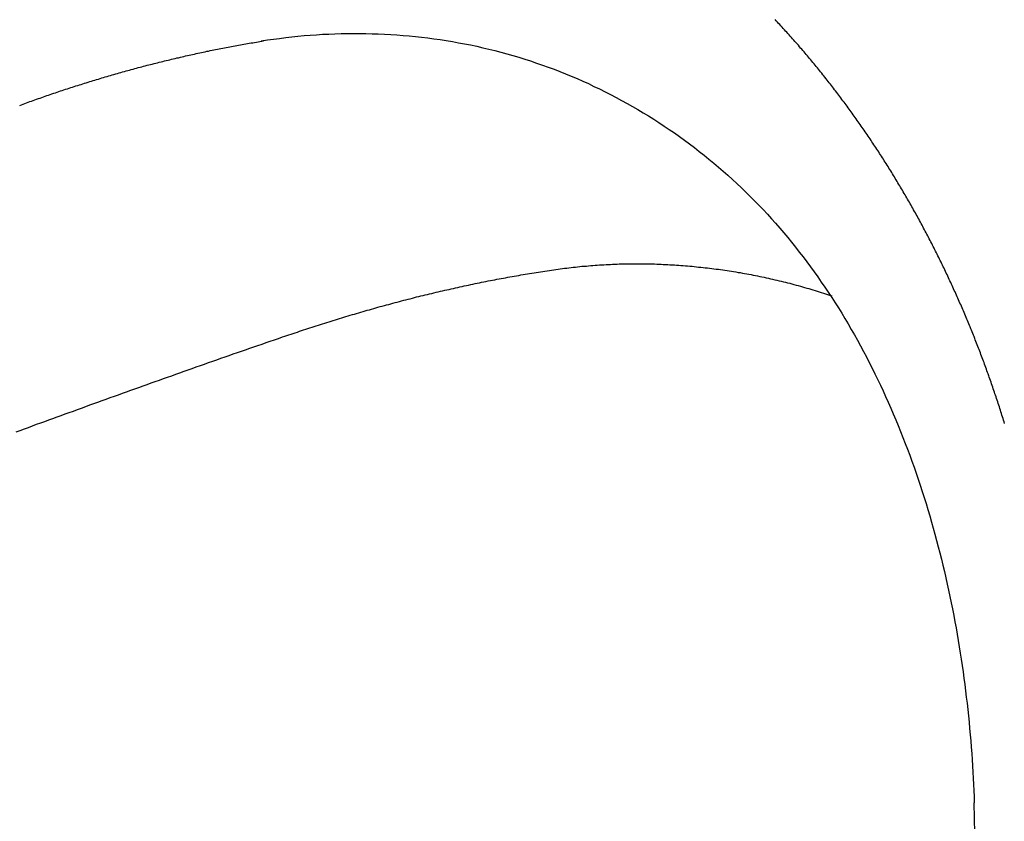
# Model space of a CAD drawing. Header units: millimetres. Extents: x -604189 to 881711, y -381903 to -7297.
# Tile 284 of 656: x -587944 to -587876, y -163963 to -163907. Entities that reach past the tile are written whole.
import ezdxf

# ---------------------------------------------------------------- set-up
doc = ezdxf.new("R2010")
doc.units = ezdxf.units.MM
doc.header["$LTSCALE"] = 100
doc.linetypes.add('0.5_0.5', pattern=[1, 0.5, -0.5])
doc.linetypes.add('ACAD_ISO04W100', pattern=[30.5, 24, -3, 0.5, -3])
doc.layers.get('Defpoints').update_dxf_attribs({"color": 30})
doc.layers.add('OPIS', color=7, linetype='Continuous')
doc.layers.add('strop osie', color=80, linetype='ACAD_ISO04W100', lineweight=5)
doc.styles.get("Standard").update_dxf_attribs({"font": 'romans.shx', "width": 0.5})
doc.dimstyles.new('1 50', dxfattribs={"dimtxt": 150, "dimasz": 80, "dimexe": 1, "dimexo": 1, "dimgap": 20, "dimtad": 1, "dimdec": 0, "dimlfac": 0.1, "dimtxsty": 'Standard', "dimblk": 'ARCHTICK', "dimcen": 200, "dimclrd": 2, "dimadec": 1, "dimazin": 0, "dimtfac": 1, "dimtdec": 0, "dimtmove": 0, "dimatfit": 3, "dimldrblk": 'ARCHTICK', "dimfxl": 120, "dimfxlon": 1, "dimtfill": 1, "dimarcsym": 0})

# ---------------------------------------------------------------- blocks, each defined once
blk = doc.blocks.new('_ArchTick')
at = {"layer": 'strop osie', "color": 0, "const_width": 0.15}
blk.add_lwpolyline([(-0.5, -0.5), (0.5, 0.5)], dxfattribs=at)
blk = doc.blocks.new('*D3294')
at = {"layer": 'Defpoints', "color": 0, "linetype": 'ByBlock', "lineweight": 5, "transparency": 16777216}
for p in [(-595783.126, -159420.303), (-593748.924, -159420.303), (-552118.935, -179940.303)]:
    blk.add_point(p, dxfattribs=at)
at = {"layer": 'OPIS', "color": 0, "linetype": 'Continuous', "lineweight": -2, "transparency": 16777216}
for p, q in [((-595723.126, -159420.303), (-595784.126, -159420.303)), ((-595723.126, -179940.303), (-595784.126, -179940.303))]:
    blk.add_line(p, q, dxfattribs=at)
at = {"layer": 'OPIS', "color": 2, "lineweight": -2, "transparency": 16777216}
blk.add_line((-595783.126, -179940.303), (-595783.126, -159420.303), dxfattribs=at)
at = {"layer": 'OPIS', "color": 2, "linetype": 'ByBlock', "lineweight": -2, "transparency": 16777216, "xscale": 80, "yscale": 80, "zscale": 80}
for p, rotation in [((-595783.126, -159420.303), 90), ((-595783.126, -179940.303), 270)]:
    blk.add_blockref('_ArchTick', p, dxfattribs=dict(at, rotation=rotation))
at = {"layer": 'OPIS', "color": 0, "linetype": 'ByBlock', "lineweight": 13, "transparency": 16777216, "insert": (-595878.126, -169680.303), "char_height": 150, "attachment_point": 5, "rotation": 90, "bg_fill": 3, "box_fill_scale": 1.1, "bg_fill_color": 256, "bg_fill_true_color": 13158600, "bg_fill_transparency": 0}
blk.add_mtext('2052', dxfattribs=at)

msp = doc.modelspace()

# ---------------------------------------------------------------- hatches: boundary and pattern name
at = {"layer": 'OPIS', "linetype": 'ByBlock', "lineweight": 15}
h = msp.add_hatch(dxfattribs=at)
h.set_pattern_fill('ANSI37', color=0, scale=80, angle=45)
h.set_pattern_definition([(90, (-306927.96, 32475.8), (-254, 0), []), (180, (-306927.96, 32475.8), (-3e-14, -254), [])])
edge = h.paths.add_edge_path()
edge.add_arc((-587934.086, -167378.931), 50, 0, 90)
edge.add_line((-587934.086, -167328.931), (-588139.086, -167328.93))
edge.add_arc((-588139.086, -167378.93), 50, 89.99957, 180)
edge.add_line((-588189.086, -167378.93), (-588189.086, -167822.93))
edge.add_arc((-588139.086, -167822.93), 50, 180, 270)
edge.add_line((-588139.086, -167872.93), (-587934.085, -167872.931))
edge.add_arc((-587934.086, -167822.931), 50, 270.00137, 360)
edge.add_line((-587884.086, -167822.931), (-587884.086, -167378.931))
edge = h.paths.add_edge_path()
edge.add_arc((-587934.086, -167378.931), 50, 0, 90)
edge.add_line((-587934.086, -167328.931), (-588139.086, -167328.93))
edge.add_arc((-588139.086, -167378.93), 50, 89.99957, 180)
edge.add_line((-588189.086, -167378.93), (-588189.086, -167822.93))
edge.add_arc((-588139.086, -167822.93), 50, 180, 270)
edge.add_line((-588139.086, -167872.93), (-587934.085, -167872.931))
edge.add_arc((-587934.086, -167822.931), 50, 270.00137, 360)
edge.add_line((-587884.086, -167822.931), (-587884.086, -167378.931))
edge = h.paths.add_edge_path()
edge.add_line((-588244.087, -167300.93), (-587769.086, -167300.93))
edge.add_line((-587769.086, -167300.93), (-587769.086, -167900.93))
edge.add_line((-587769.086, -167900.93), (-588243.789, -167900.93))
edge.add_arc((-588244.086, -167892.935), 8, 180, 272.12845, ccw=False)
edge.add_line((-588252.086, -167892.935), (-588252.086, -167308.93))
edge.add_arc((-588244.086, -167308.93), 8, 90.0036, 180, ccw=False)
h.paths.add_polyline_path([(-589864.932, -164217.829), (-589865.004, -164223.092), (-589865.079, -164228.355), (-589865.156, -164233.617), (-589865.235, -164238.88), (-589865.318, -164244.143), (-589865.402, -164249.406), (-589865.489, -164254.669), (-589865.579, -164259.931), (-589865.671, -164265.194), (-589865.766, -164270.457), (-589865.863, -164275.719), (-589865.962, -164280.982), (-589866.064, -164286.244), (-589866.169, -164291.506), (-589866.276, -164296.769), (-589866.386, -164302.031), (-589866.498, -164307.293), (-589866.613, -164312.556), (-589866.73, -164317.818), (-589866.85, -164323.08), (-589866.972, -164328.342), (-589867.097, -164333.604), (-589867.225, -164338.866), (-589867.355, -164344.127), (-589867.488, -164349.389), (-589867.623, -164354.651), (-589867.76, -164359.913), (-589867.901, -164365.174), (-589868.043, -164370.436), (-589868.189, -164375.697), (-589868.337, -164380.958), (-589868.487, -164386.22), (-589868.64, -164391.481), (-589868.795, -164396.742), (-589868.953, -164402.003), (-590219.489, -164402.003), (-590219.664, -164396.198), (-590219.835, -164390.392), (-590220.003, -164384.587), (-590220.168, -164378.781), (-590220.329, -164372.976), (-590220.488, -164367.17), (-590220.643, -164361.364), (-590220.796, -164355.558), (-590220.945, -164349.752), (-590221.092, -164343.946), (-590221.235, -164338.14), (-590221.375, -164332.334), (-590221.512, -164326.527), (-590221.646, -164320.721), (-590221.777, -164314.914), (-590221.904, -164309.108), (-590222.029, -164303.301), (-590222.151, -164297.495), (-590222.269, -164291.688), (-590222.385, -164285.881), (-590222.497, -164280.074), (-590222.606, -164274.267), (-590222.713, -164268.461), (-590222.816, -164262.653), (-590222.916, -164256.846), (-590223.014, -164251.039), (-590223.108, -164245.232), (-590223.199, -164239.425), (-590223.287, -164233.618), (-590223.372, -164227.81), (-590223.454, -164222.003), (-590223.533, -164216.196), (-590223.609, -164210.388), (-590223.682, -164204.581), (-590223.751, -164198.773), (-590223.818, -164192.966), (-590223.881, -164187.158), (-590223.941, -164181.35), (-590223.997, -164175.543), (-590224.051, -164169.735), (-590224.101, -164163.927), (-590224.147, -164158.12), (-590224.191, -164152.312), (-590224.231, -164146.504), (-590224.267, -164140.696), (-590224.301, -164134.888), (-590224.332, -164129.081), (-590224.361, -164123.273), (-590224.388, -164117.465), (-590224.413, -164111.657), (-590224.437, -164105.849), (-590224.459, -164100.041), (-590224.475, -164094.233), (-590224.48, -164088.425), (-590224.472, -164082.617), (-590224.448, -164076.809), (-590224.406, -164071.002), (-590224.347, -164065.194), (-590224.269, -164059.387), (-590224.171, -164053.58), (-590224.054, -164047.773), (-590223.917, -164041.967), (-590223.759, -164036.161), (-590223.581, -164030.356), (-590223.381, -164024.551), (-590223.159, -164018.747), (-590222.914, -164012.944), (-590222.642, -164007.143), (-590222.341, -164001.342), (-590222.009, -163995.544), (-590221.642, -163989.748), (-590221.238, -163983.954), (-590220.795, -163978.163), (-590220.304, -163972.376), (-590219.753, -163966.594), (-590219.129, -163960.82), (-590218.419, -163955.056), (-590217.605, -163949.306), (-590216.67, -163943.574), (-590215.596, -163937.865), (-590214.362, -163932.188), (-590212.941, -163926.557), (-590211.302, -163920.987), (-590209.416, -163915.495), (-590207.246, -163910.11), (-590204.744, -163904.869), (-590201.869, -163899.824), (-590198.582, -163895.036), (-590194.851, -163890.591), (-590190.671, -163886.563), (-590186.105, -163882.977), (-590181.224, -163879.833), (-590176.097, -163877.106), (-590170.784, -163874.761), (-590165.336, -163872.759), (-590159.785, -163871.064), (-590154.154, -163869.636), (-590148.468, -163868.44), (-590142.747, -163867.44), (-590137, -163866.603), (-590131.235, -163865.9), (-590125.458, -163865.297), (-590119.674, -163864.778), (-590113.884, -163864.334), (-590108.088, -163863.958), (-590102.289, -163863.646), (-590096.486, -163863.39), (-590090.681, -163863.186), (-590084.874, -163863.026), (-590079.068, -163862.906), (-590073.26, -163862.819), (-590067.453, -163862.761), (-590061.645, -163862.725), (-590055.837, -163862.707), (-590050.029, -163862.7), (-590044.221, -163862.698), (-590038.958, -163862.699), (-590033.694, -163862.704), (-590028.431, -163862.718), (-590023.167, -163862.744), (-590017.904, -163862.788), (-590012.641, -163862.852), (-590007.379, -163862.942), (-590002.117, -163863.062), (-589996.856, -163863.215), (-589991.596, -163863.407), (-589986.337, -163863.64), (-589981.081, -163863.919), (-589975.828, -163864.249), (-589970.579, -163864.634), (-589965.334, -163865.078), (-589960.096, -163865.587), (-589954.864, -163866.17), (-589949.645, -163866.847), (-589944.442, -163867.642), (-589939.263, -163868.578), (-589934.115, -163869.676), (-589929.013, -163870.965), (-589923.971, -163872.474), (-589919.009, -163874.23), (-589914.153, -163876.259), (-589909.436, -163878.591), (-589904.896, -163881.253), (-589900.585, -163884.268), (-589896.554, -163887.652), (-589892.857, -163891.394), (-589889.534, -163895.471), (-589886.574, -163899.824), (-589883.952, -163904.387), (-589881.64, -163909.114), (-589879.606, -163913.968), (-589877.817, -163918.918), (-589876.241, -163923.939), (-589874.854, -163929.016), (-589873.636, -163934.137), (-589872.564, -163939.29), (-589871.619, -163944.467), (-589870.784, -163949.663), (-589870.048, -163954.875), (-589869.397, -163960.099), (-589868.818, -163965.33), (-589868.302, -163970.568), (-589867.84, -163975.811), (-589867.421, -163981.058), (-589867.037, -163986.308), (-589866.685, -163991.559), (-589866.363, -163996.813), (-589866.067, -164002.068), (-589865.796, -164007.324), (-589865.549, -164012.582), (-589865.322, -164017.84), (-589865.116, -164023.1), (-589864.928, -164028.36), (-589864.759, -164033.621), (-589864.607, -164038.882), (-589864.472, -164044.144), (-589864.354, -164049.406), (-589864.252, -164054.668), (-589864.166, -164059.931), (-589864.096, -164065.194), (-589864.041, -164070.457), (-589864.001, -164075.72), (-589863.976, -164080.984), (-589863.964, -164086.247), (-589863.964, -164091.51), (-589863.974, -164096.774), (-589863.991, -164102.037), (-589864.012, -164107.301), (-589864.034, -164112.564), (-589864.057, -164117.828), (-589864.081, -164123.091), (-589864.107, -164128.354), (-589864.135, -164133.618), (-589864.165, -164138.881), (-589864.197, -164144.144), (-589864.232, -164149.408), (-589864.269, -164154.671), (-589864.31, -164159.934), (-589864.353, -164165.198), (-589864.399, -164170.461), (-589864.447, -164175.724), (-589864.498, -164180.987), (-589864.552, -164186.25), (-589864.609, -164191.513), (-589864.668, -164196.777), (-589864.73, -164202.04), (-589864.795, -164207.303), (-589864.862, -164212.566)])
h.paths.add_polyline_path([(-590463.924, -164407.051), (-587763.924, -164407.051), (-587763.924, -162910.783), (-590463.924, -162910.783)])
h.paths.add_polyline_path([(-590295.717, -164839.225), (-590289.91, -164839.127), (-590284.103, -164839.033), (-590278.295, -164838.942), (-590272.488, -164838.854), (-590266.681, -164838.769), (-590260.873, -164838.687), (-590255.066, -164838.608), (-590249.259, -164838.532), (-590243.451, -164838.459), (-590237.644, -164838.39), (-590231.836, -164838.323), (-590226.028, -164838.26), (-590220.221, -164838.2), (-590214.413, -164838.144), (-590208.605, -164838.09), (-590202.798, -164838.04), (-590196.99, -164837.994), (-590191.182, -164837.95), (-590185.374, -164837.91), (-590179.567, -164837.874), (-590173.759, -164837.84), (-590167.951, -164837.809), (-590162.143, -164837.78), (-590156.335, -164837.753), (-590150.527, -164837.728), (-590144.719, -164837.704), (-590138.912, -164837.682), (-590133.104, -164837.666), (-590127.296, -164837.661), (-590121.488, -164837.669), (-590115.68, -164837.693), (-590109.872, -164837.735), (-590104.065, -164837.794), (-590098.257, -164837.872), (-590092.45, -164837.97), (-590086.643, -164838.087), (-590080.837, -164838.224), (-590075.031, -164838.382), (-590069.226, -164838.56), (-590063.422, -164838.76), (-590057.618, -164838.982), (-590051.815, -164839.227), (-590046.013, -164839.499), (-590040.213, -164839.8), (-590034.415, -164840.132), (-590028.618, -164840.499), (-590022.825, -164840.903), (-590017.034, -164841.346), (-590011.246, -164841.837), (-590005.465, -164842.388), (-589999.691, -164843.012), (-589993.927, -164843.722), (-589988.176, -164844.536), (-589982.444, -164845.471), (-589976.736, -164846.545), (-589971.059, -164847.779), (-589965.428, -164849.2), (-589959.858, -164850.839), (-589954.366, -164852.725), (-589948.98, -164854.895), (-589943.739, -164857.397), (-589938.694, -164860.272), (-589933.906, -164863.559), (-589929.462, -164867.29), (-589925.433, -164871.47), (-589921.847, -164876.036), (-589918.704, -164880.917), (-589915.976, -164886.044), (-589913.631, -164891.357), (-589911.63, -164896.805), (-589909.934, -164902.356), (-589908.507, -164907.987), (-589907.31, -164913.673), (-589906.31, -164919.394), (-589905.474, -164925.141), (-589904.77, -164930.906), (-589904.168, -164936.683), (-589903.648, -164942.467), (-589903.204, -164948.257), (-589902.829, -164954.053), (-589902.516, -164959.852), (-589902.261, -164965.655), (-589902.056, -164971.46), (-589901.897, -164977.267), (-589901.776, -164983.073), (-589901.69, -164988.881), (-589901.631, -164994.688), (-589901.596, -165000.496), (-589901.577, -165006.304), (-589901.57, -165012.112), (-589901.569, -165017.92), (-589901.57, -165023.183), (-589901.575, -165028.447), (-589901.588, -165033.71), (-589901.615, -165038.974), (-589901.658, -165044.237), (-589901.723, -165049.5), (-589901.813, -165054.762), (-589901.932, -165060.024), (-589902.086, -165065.285), (-589902.277, -165070.545), (-589902.51, -165075.804), (-589902.79, -165081.06), (-589903.119, -165086.313), (-589903.504, -165091.562), (-589903.949, -165096.807), (-589904.458, -165102.045), (-589905.04, -165107.276), (-589905.717, -165112.496), (-589906.513, -165117.699), (-589907.448, -165122.878), (-589908.547, -165128.026), (-589909.836, -165133.128), (-589911.345, -165138.17), (-589913.1, -165143.132), (-589915.129, -165147.988), (-589917.461, -165152.705), (-589920.123, -165157.245), (-589923.139, -165161.556), (-589926.522, -165165.587), (-589930.265, -165169.284), (-589934.342, -165172.607), (-589938.694, -165175.567), (-589943.257, -165178.189), (-589947.985, -165180.501), (-589952.838, -165182.535), (-589957.788, -165184.324), (-589962.81, -165185.9), (-589967.887, -165187.287), (-589973.007, -165188.505), (-589978.16, -165189.577), (-589983.337, -165190.522), (-589988.534, -165191.357), (-589993.746, -165192.093), (-589998.969, -165192.744), (-590004.201, -165193.323), (-590009.439, -165193.839), (-590014.682, -165194.301), (-590019.929, -165194.72), (-590025.178, -165195.104), (-590030.43, -165195.456), (-590035.683, -165195.778), (-590040.938, -165196.074), (-590046.195, -165196.345), (-590051.452, -165196.592), (-590056.711, -165196.819), (-590061.97, -165197.025), (-590067.23, -165197.213), (-590072.491, -165197.382), (-590077.752, -165197.534), (-590083.014, -165197.669), (-590088.276, -165197.787), (-590093.539, -165197.889), (-590098.801, -165197.975), (-590104.064, -165198.045), (-590109.327, -165198.1), (-590114.591, -165198.14), (-590119.854, -165198.165), (-590125.118, -165198.177), (-590130.381, -165198.177), (-590135.644, -165198.167), (-590140.908, -165198.15), (-590146.171, -165198.129), (-590151.435, -165198.107), (-590156.698, -165198.084), (-590161.961, -165198.06), (-590167.225, -165198.034), (-590172.488, -165198.006), (-590177.752, -165197.976), (-590183.015, -165197.944), (-590188.278, -165197.909), (-590193.541, -165197.872), (-590198.805, -165197.831), (-590204.068, -165197.788), (-590209.331, -165197.742), (-590214.594, -165197.694), (-590219.858, -165197.643), (-590225.121, -165197.589), (-590230.384, -165197.532), (-590235.647, -165197.473), (-590240.91, -165197.411), (-590246.173, -165197.346), (-590251.436, -165197.279), (-590256.699, -165197.209), (-590261.962, -165197.137), (-590267.225, -165197.062), (-590272.488, -165196.985), (-590277.751, -165196.906), (-590283.014, -165196.823), (-590288.276, -165196.739), (-590293.539, -165196.652), (-590298.802, -165196.562), (-590304.064, -165196.47), (-590309.327, -165196.375), (-590314.59, -165196.278), (-590319.852, -165196.179), (-590325.115, -165196.077), (-590330.377, -165195.972), (-590335.639, -165195.865), (-590340.902, -165195.755), (-590346.164, -165195.643), (-590351.426, -165195.528), (-590356.688, -165195.411), (-590361.95, -165195.291), (-590367.212, -165195.169), (-590372.474, -165195.044), (-590377.736, -165194.916), (-590382.998, -165194.786), (-590388.26, -165194.653), (-590393.521, -165194.518), (-590398.783, -165194.381), (-590404.045, -165194.24), (-590409.306, -165194.098), (-590414.568, -165193.952), (-590419.829, -165193.804), (-590425.09, -165193.654), (-590430.351, -165193.501), (-590435.613, -165193.346), (-590440.874, -165193.188), (-590440.874, -164842.652), (-590435.068, -164842.477), (-590429.263, -164842.306), (-590423.457, -164842.138), (-590417.652, -164841.973), (-590411.846, -164841.812), (-590406.04, -164841.653), (-590400.235, -164841.498), (-590394.429, -164841.345), (-590388.623, -164841.196), (-590382.817, -164841.049), (-590377.01, -164840.906), (-590371.204, -164840.766), (-590365.398, -164840.629), (-590359.591, -164840.495), (-590353.785, -164840.364), (-590347.978, -164840.237), (-590342.172, -164840.112), (-590336.365, -164839.99), (-590330.558, -164839.872), (-590324.752, -164839.756), (-590318.945, -164839.644), (-590313.138, -164839.535), (-590307.331, -164839.428), (-590301.524, -164839.325)])
edge = h.paths.add_edge_path()
edge.add_arc((-590093.924, -162268.543), 50, 0, 90.00043)
edge.add_line((-590093.924, -162218.543), (-590298.924, -162218.545))
edge.add_arc((-590298.924, -162268.545), 50, 90.00087, 180)
edge.add_line((-590348.924, -162268.545), (-590348.924, -162712.545))
edge.add_arc((-590298.924, -162712.545), 50, 180, 270.00224)
edge.add_line((-590298.922, -162762.545), (-590093.923, -162762.543))
edge.add_arc((-590093.924, -162712.543), 50, 270.00087, 360)
edge.add_line((-590043.924, -162712.543), (-590043.924, -162268.543))
edge = h.paths.add_edge_path()
edge.add_arc((-590093.924, -161668.543), 50, 0, 90.00043)
edge.add_line((-590093.924, -161618.543), (-590298.924, -161618.545))
edge.add_arc((-590298.924, -161668.545), 50, 90.00087, 180)
edge.add_line((-590348.924, -161668.545), (-590348.924, -162112.545))
edge.add_arc((-590298.924, -162112.545), 50, 180, 270.00224)
edge.add_line((-590298.922, -162162.545), (-590093.923, -162162.543))
edge.add_arc((-590093.924, -162112.543), 50, 270.00087, 360)
edge.add_line((-590043.924, -162112.543), (-590043.924, -161668.543))
h.paths.add_polyline_path([(-590463.924, -162790.543), (-587763.924, -162790.543), (-587763.924, -161590.543), (-590463.924, -161590.543)])
edge = h.paths.add_edge_path()
edge.add_arc((-588139.086, -168270.003), 50, 89.99957, 180)
edge.add_line((-588189.086, -168270.003), (-588189.086, -168714.003))
edge.add_arc((-588139.086, -168714.003), 50, 180, 270)
edge.add_line((-588139.086, -168764.003), (-587934.085, -168764.004))
edge.add_arc((-587934.086, -168714.004), 50, 270.00137, 360)
edge.add_line((-587884.086, -168714.004), (-587884.086, -168270.004))
edge.add_arc((-587934.086, -168270.004), 50, 0, 90)
edge.add_line((-587934.086, -168220.004), (-588139.086, -168220.003))
edge = h.paths.add_edge_path()
edge.add_arc((-587934.086, -169161.078), 50, 0, 90)
edge.add_line((-587934.086, -169111.078), (-588139.086, -169111.076))
edge.add_arc((-588139.086, -169161.076), 50, 89.99957, 180)
edge.add_line((-588189.086, -169161.076), (-588189.086, -169605.076))
edge.add_arc((-588139.086, -169605.076), 50, 180, 270)
edge.add_line((-588139.086, -169655.076), (-587934.085, -169655.078))
edge.add_arc((-587934.086, -169605.078), 50, 270.00137, 360)
edge.add_line((-587884.086, -169605.078), (-587884.086, -169161.078))
edge = h.paths.add_edge_path()
edge.add_arc((-588139.086, -170052.15), 50, 89.99957, 180)
edge.add_line((-588189.086, -170052.15), (-588189.086, -170496.15))
edge.add_arc((-588139.086, -170496.15), 50, 180, 270)
edge.add_line((-588139.086, -170546.15), (-587934.085, -170546.151))
edge.add_arc((-587934.086, -170496.151), 50, 270.00137, 360)
edge.add_line((-587884.086, -170496.151), (-587884.086, -170052.151))
edge.add_arc((-587934.086, -170052.151), 50, 0, 90)
edge.add_line((-587934.086, -170002.151), (-588139.086, -170002.15))
edge = h.paths.add_edge_path()
edge.add_arc((-588139.086, -170943.223), 50, 89.99957, 180)
edge.add_line((-588189.086, -170943.223), (-588189.086, -171387.223))
edge.add_arc((-588139.086, -171387.223), 50, 180, 270)
edge.add_line((-588139.086, -171437.223), (-587934.085, -171437.224))
edge.add_arc((-587934.086, -171387.224), 50, 270.00137, 360)
edge.add_line((-587884.086, -171387.224), (-587884.086, -170943.224))
edge.add_arc((-587934.086, -170943.224), 50, 0, 90)
edge.add_line((-587934.086, -170893.224), (-588139.086, -170893.223))
h.paths.add_polyline_path([(-587763.924, -164527.291), (-590463.924, -164527.291), (-590463.924, -171970.3), (-587763.924, -171970.3)])

# ---------------------------------------------------------------- next in the draw order: dimensions: what is measured, and where the dimension line sits
at = {"layer": 'OPIS', "color": 0, "linetype": 'ByBlock', "lineweight": 13}
dim = msp.add_linear_dim(base=(-595783.126, -159420.303), p1=(-552118.935, -179940.303), p2=(-593748.924, -159420.303), angle=90, dimstyle='1 50', override={"dimtmove": 1, "dimfxl": 60, "dimarcsym": 1}, dxfattribs=at)
dim.commit()
dim.dimension.update_dxf_attribs({"geometry": '*D3294', "text_midpoint": (-595878.126, -169680.303)})

# ---------------------------------------------------------------- next in the draw order: hatches: boundary and pattern name
at = {"layer": 'OPIS', "linetype": '0.5_0.5', "lineweight": 13}
h = msp.add_hatch(dxfattribs=at)
h.set_pattern_fill('ANSI37', color=0, scale=130)
h.set_pattern_definition([(45, (-597218.54, 256668.8), (-291.85832, 291.85832), []), (135, (-597218.54, 256668.8), (-291.85832, -291.85832), [])])
edge = h.paths.add_edge_path(flags=16)
edge.add_line((-570958.916, -168985.281), (-571058.916, -168985.281))
edge.add_line((-571058.916, -168985.281), (-572598.916, -168985.281))
edge.add_line((-572598.916, -168985.281), (-572598.915, -170470.3))
edge.add_line((-572598.915, -170470.3), (-570825.763, -170470.3))
edge.add_arc((-570508.916, -170339.099), 342.937, 180, 202.49364, ccw=False)
edge.add_arc((-570508.916, -170339.099), 342.937, 90, 180, ccw=False)
edge.add_line((-570508.916, -169996.163), (-570508.916, -169764.704))
edge.add_arc((-570058.916, -168985.281), 900, 180, 240, ccw=False)
edge = h.paths.add_edge_path(flags=17)
edge.add_line((-569358.915, -170085.281), (-569358.916, -168985.281))
edge.add_line((-569358.916, -168985.281), (-569358.917, -168985.281))
edge.add_line((-569358.917, -168985.281), (-569958.916, -168985.281))
edge.add_line((-569958.916, -168985.281), (-570058.916, -168985.281))
edge.add_line((-570058.916, -168985.281), (-570058.916, -168925.281))
edge.add_line((-570058.916, -168925.281), (-569958.916, -168925.281))
edge.add_line((-569958.916, -168925.281), (-569958.916, -168865.281))
edge.add_line((-569958.916, -168865.281), (-569358.916, -168865.281))
edge.add_line((-569358.916, -168865.281), (-569358.917, -166865.281))
edge.add_line((-569358.917, -166865.281), (-574098.917, -166865.286))
edge.add_line((-574098.917, -166865.286), (-574098.914, -171970.3))
edge.add_line((-574098.914, -171970.3), (-572608.913, -171970.3))
edge.add_line((-572608.913, -171970.3), (-571504.913, -170590.3))
edge.add_line((-571504.913, -170590.3), (-572718.915, -170590.3))
edge.add_line((-572718.915, -170590.3), (-572718.916, -168865.281))
edge.add_line((-572718.916, -168865.281), (-571058.916, -168865.281))
edge.add_line((-571058.916, -168865.281), (-571058.916, -168925.281))
edge.add_line((-571058.916, -168925.281), (-570958.916, -168925.281))
edge.add_line((-570958.916, -168925.281), (-570958.916, -168985.281))
edge.add_arc((-570058.916, -168985.281), 900, 180, 240)
edge.add_line((-570508.916, -169764.704), (-570508.916, -169996.163))
edge.add_arc((-570508.916, -170339.099), 342.937, 0, 90, ccw=False)
edge.add_arc((-570508.916, -170339.099), 342.937, 208.97989, 360, ccw=False)
edge.add_line((-570808.913, -170505.253), (-570808.913, -171171.086))
edge.add_arc((-570808.913, -171220.3), 49.214, 0, 90, ccw=False)
edge.add_arc((-570808.913, -171220.3), 49.214, 270, 360, ccw=False)
edge.add_line((-570808.913, -171269.514), (-570808.913, -171970.3))
edge.add_line((-570808.913, -171970.3), (-569358.914, -171970.3))
edge.add_line((-569358.914, -171970.3), (-569358.915, -170085.281))
h.paths.add_polyline_path([(-561118.924, -159870.303), (-590334.655, -159870.303), (-590334.655, -161470.303), (-562318.924, -161470.303), (-562318.924, -172095.292), (-561118.924, -172095.291), (-561118.924, -168350.303), (-552073.919, -168350.303), (-552073.92, -167150.303), (-561118.924, -167150.303)])
h.paths.add_polyline_path([(-572856.927, -169813.68), (-569451.07, -169813.68), (-569451.07, -169408.68), (-572856.927, -169408.68)], flags=16)

# ---------------------------------------------------------------- next in the draw order: linework, layer by layer
at = {"color": 0, "linetype": 'ByBlock'}
msp.add_lwpolyline([(-587877.219, -164029.396, 0.00723), (-587878.196, -163961.79)], format="xyb", dxfattribs=at)
at = {"color": 0}
for points in [[(-587876.083, -163935.47, 0), (-587876.118, -163935.35, 0), (-587876.154, -163935.24, 0), (-587876.19, -163935.12, 0), (-587876.226, -163935.01, 0), (-587876.262, -163934.89, 0), (-587876.298, -163934.78, 0), (-587876.335, -163934.66, 0), (-587876.371, -163934.55, 0), (-587876.408, -163934.44, 0), (-587876.445, -163934.32, 0), (-587876.482, -163934.21, 0), (-587876.52, -163934.09, 0), (-587876.557, -163933.98, 0), (-587876.595, -163933.86, 0), (-587876.633, -163933.75, 0), (-587876.671, -163933.63, 0), (-587876.709, -163933.52, 0), (-587876.747, -163933.41, 0), (-587876.786, -163933.29, 0), (-587876.825, -163933.18, 0), (-587876.864, -163933.06, 0), (-587876.903, -163932.95, 0), (-587876.942, -163932.84, 0), (-587876.981, -163932.72, 0), (-587877.021, -163932.61, 0), (-587877.061, -163932.5, 0), (-587877.101, -163932.38, 0), (-587877.141, -163932.27, 0), (-587877.181, -163932.16, 0), (-587877.222, -163932.04, 0), (-587877.262, -163931.93, 0), (-587877.303, -163931.82, 0), (-587877.344, -163931.7, 0), (-587877.386, -163931.59, 0), (-587877.427, -163931.48, 0), (-587877.468, -163931.36, 0), (-587877.51, -163931.25, 0), (-587877.552, -163931.14, 0), (-587877.594, -163931.03, 0), (-587877.636, -163930.91, 0), (-587877.679, -163930.8, 0), (-587877.721, -163930.69, 0), (-587877.764, -163930.57, 0), (-587877.807, -163930.46, 0), (-587877.85, -163930.35, 0), (-587877.894, -163930.24, 0), (-587877.937, -163930.13, 0), (-587877.981, -163930.01, 0), (-587878.025, -163929.9, 0), (-587878.069, -163929.79, 0), (-587878.113, -163929.68, 0), (-587878.157, -163929.57, 0), (-587878.202, -163929.45, 0), (-587878.246, -163929.34, 0), (-587878.291, -163929.23, 0), (-587878.336, -163929.12, 0), (-587878.381, -163929.01, 0), (-587878.427, -163928.9, 0), (-587878.472, -163928.78, 0), (-587878.518, -163928.67, 0), (-587878.564, -163928.56, 0), (-587878.61, -163928.45, 0), (-587878.656, -163928.34, 0), (-587878.703, -163928.23, 0), (-587878.75, -163928.12, 0), (-587878.796, -163928.01, 0), (-587878.843, -163927.9, 0), (-587878.891, -163927.78, 0), (-587878.938, -163927.67, 0), (-587878.985, -163927.56, 0), (-587879.033, -163927.45, 0), (-587879.081, -163927.34, 0), (-587879.129, -163927.23, 0), (-587879.177, -163927.12, 0), (-587879.226, -163927.01, 0), (-587879.274, -163926.9, 0), (-587879.323, -163926.79, 0), (-587879.372, -163926.68, 0), (-587879.421, -163926.57, 0), (-587879.47, -163926.46, 0), (-587879.52, -163926.35, 0), (-587879.569, -163926.24, 0), (-587879.619, -163926.13, 0), (-587879.669, -163926.02, 0), (-587879.719, -163925.91, 0), (-587879.769, -163925.8, 0), (-587879.82, -163925.69, 0), (-587879.871, -163925.59, 0), (-587879.921, -163925.48, 0), (-587879.972, -163925.37, 0), (-587880.024, -163925.26, 0), (-587880.075, -163925.15, 0), (-587880.127, -163925.04, 0), (-587880.178, -163924.93, 0), (-587880.23, -163924.82, 0), (-587880.282, -163924.71, 0), (-587880.335, -163924.61, 0), (-587880.387, -163924.5, 0), (-587880.44, -163924.39, 0), (-587880.492, -163924.28, 0), (-587880.545, -163924.17, 0), (-587880.598, -163924.07, 0), (-587880.652, -163923.96, 0), (-587880.705, -163923.85, 0), (-587880.759, -163923.74, 0), (-587880.813, -163923.63, 0), (-587880.867, -163923.53, 0), (-587880.921, -163923.42, 0), (-587880.975, -163923.31, 0), (-587881.03, -163923.2, 0), (-587881.085, -163923.1, 0), (-587881.139, -163922.99, 0), (-587881.194, -163922.88, 0), (-587881.25, -163922.78, 0), (-587881.305, -163922.67, 0), (-587881.361, -163922.56, 0), (-587881.417, -163922.46, 0), (-587881.472, -163922.35, 0), (-587881.529, -163922.24, 0), (-587881.585, -163922.14, 0), (-587881.641, -163922.03, 0), (-587881.698, -163921.92, 0), (-587881.755, -163921.82, 0), (-587881.812, -163921.71, 0), (-587881.869, -163921.61, 0), (-587881.926, -163921.5, 0), (-587881.984, -163921.39, 0), (-587882.042, -163921.29, 0), (-587882.099, -163921.18, 0), (-587882.158, -163921.08, 0), (-587882.216, -163920.97, 0), (-587882.274, -163920.87, 0), (-587882.333, -163920.76, 0), (-587882.391, -163920.66, 0), (-587882.45, -163920.55, 0), (-587882.509, -163920.45, 0), (-587882.569, -163920.34, 0), (-587882.628, -163920.24, 0), (-587882.688, -163920.13, 0), (-587882.748, -163920.03, 0), (-587882.808, -163919.92, 0), (-587882.868, -163919.82, 0), (-587882.928, -163919.71, 0), (-587882.989, -163919.61, 0), (-587883.049, -163919.51, 0), (-587883.11, -163919.4, 0), (-587883.171, -163919.3, 0), (-587883.232, -163919.2, 0), (-587883.294, -163919.09, 0), (-587883.355, -163918.99, 0), (-587883.417, -163918.89, 0), (-587883.479, -163918.78, 0), (-587883.541, -163918.68, 0), (-587883.603, -163918.58, 0), (-587883.666, -163918.47, 0), (-587883.728, -163918.37, 0), (-587883.791, -163918.27, 0), (-587883.854, -163918.16, 0), (-587883.917, -163918.06, 0), (-587883.98, -163917.96, 0), (-587884.044, -163917.86, 0), (-587884.108, -163917.76, 0), (-587884.171, -163917.65, 0), (-587884.235, -163917.55, 0), (-587884.3, -163917.45, 0), (-587884.364, -163917.35, 0), (-587884.428, -163917.25, 0), (-587884.493, -163917.15, 0), (-587884.558, -163917.04, 0), (-587884.623, -163916.94, 0), (-587884.688, -163916.84, 0), (-587884.754, -163916.74, 0), (-587884.819, -163916.64, 0), (-587884.885, -163916.54, 0), (-587884.951, -163916.44, 0), (-587885.017, -163916.34, 0), (-587885.083, -163916.24, 0), (-587885.15, -163916.14, 0), (-587885.216, -163916.04, 0), (-587885.283, -163915.94, 0), (-587885.35, -163915.84, 0), (-587885.417, -163915.74, 0), (-587885.485, -163915.64, 0), (-587885.552, -163915.54, 0), (-587885.62, -163915.44, 0), (-587885.688, -163915.34, 0), (-587885.756, -163915.24, 0), (-587885.824, -163915.14, 0), (-587885.892, -163915.04, 0), (-587885.961, -163914.94, 0), (-587886.03, -163914.84, 0), (-587886.099, -163914.74, 0), (-587886.168, -163914.65, 0), (-587886.237, -163914.55, 0), (-587886.306, -163914.45, 0), (-587886.376, -163914.35, 0), (-587886.446, -163914.25, 0), (-587886.516, -163914.15, 0), (-587886.586, -163914.06, 0), (-587886.656, -163913.96, 0), (-587886.727, -163913.86, 0), (-587886.797, -163913.76, 0), (-587886.868, -163913.67, 0), (-587886.939, -163913.57, 0), (-587887.01, -163913.47, 0), (-587887.082, -163913.38, 0), (-587887.153, -163913.28, 0), (-587887.225, -163913.18, 0), (-587887.297, -163913.09, 0), (-587887.369, -163912.99, 0), (-587887.441, -163912.89, 0), (-587887.514, -163912.8, 0), (-587887.586, -163912.7, 0), (-587887.659, -163912.61, 0), (-587887.732, -163912.51, 0), (-587887.805, -163912.41, 0), (-587887.878, -163912.32, 0), (-587887.952, -163912.22, 0), (-587888.025, -163912.13, 0), (-587888.099, -163912.03, 0), (-587888.173, -163911.94, 0), (-587888.247, -163911.84, 0), (-587888.322, -163911.75, 0), (-587888.396, -163911.65, 0), (-587888.471, -163911.56, 0), (-587888.546, -163911.46, 0), (-587888.621, -163911.37, 0), (-587888.696, -163911.28, 0), (-587888.771, -163911.18, 0), (-587888.847, -163911.09, 0), (-587888.923, -163911, 0), (-587888.999, -163910.9, 0), (-587889.075, -163910.81, 0), (-587889.151, -163910.72, 0), (-587889.227, -163910.62, 0), (-587889.304, -163910.53, 0), (-587889.381, -163910.44, 0), (-587889.458, -163910.34, 0), (-587889.535, -163910.25, 0), (-587889.612, -163910.16, 0), (-587889.689, -163910.07, 0), (-587889.767, -163909.98, 0), (-587889.845, -163909.88, 0), (-587889.923, -163909.79, 0), (-587890.001, -163909.7, 0), (-587890.079, -163909.61, 0), (-587890.158, -163909.52, 0), (-587890.237, -163909.43, 0), (-587890.315, -163909.34, 0), (-587890.394, -163909.24, 0), (-587890.474, -163909.15, 0), (-587890.553, -163909.06, 0), (-587890.632, -163908.97, 0), (-587890.712, -163908.88, 0), (-587890.792, -163908.79, 0), (-587890.872, -163908.7, 0), (-587890.952, -163908.61, 0), (-587891.033, -163908.52, 0), (-587891.113, -163908.43, 0), (-587891.194, -163908.34, 0), (-587891.275, -163908.26, 0), (-587891.356, -163908.17, 0), (-587891.437, -163908.08, 0), (-587891.518, -163907.99, 0), (-587891.6, -163907.9, 0), (-587891.682, -163907.81, 0), (-587891.764, -163907.72, 0), (-587891.846, -163907.64, 0), (-587891.928, -163907.55, 0), (-587892.011, -163907.46, 0)], [(-587944.43, -163913.41, 0), (-587944.313, -163913.36, 0), (-587944.195, -163913.32, 0), (-587944.078, -163913.28, 0), (-587943.96, -163913.23, 0), (-587943.842, -163913.19, 0), (-587943.724, -163913.15, 0), (-587943.606, -163913.11, 0), (-587943.488, -163913.07, 0), (-587943.37, -163913.02, 0), (-587943.252, -163912.98, 0), (-587943.134, -163912.94, 0), (-587943.016, -163912.9, 0), (-587942.898, -163912.86, 0), (-587942.78, -163912.82, 0), (-587942.661, -163912.77, 0), (-587942.543, -163912.73, 0), (-587942.425, -163912.69, 0), (-587942.306, -163912.65, 0), (-587942.188, -163912.61, 0), (-587942.069, -163912.57, 0), (-587941.95, -163912.53, 0), (-587941.832, -163912.49, 0), (-587941.713, -163912.45, 0), (-587941.594, -163912.41, 0), (-587941.475, -163912.37, 0), (-587941.357, -163912.33, 0), (-587941.238, -163912.29, 0), (-587941.119, -163912.26, 0), (-587941, -163912.22, 0), (-587940.88, -163912.18, 0), (-587940.761, -163912.14, 0), (-587940.642, -163912.1, 0), (-587940.523, -163912.06, 0), (-587940.404, -163912.03, 0), (-587940.284, -163911.99, 0), (-587940.165, -163911.95, 0), (-587940.045, -163911.91, 0), (-587939.926, -163911.87, 0), (-587939.806, -163911.84, 0), (-587939.687, -163911.8, 0), (-587939.567, -163911.76, 0), (-587939.447, -163911.73, 0), (-587939.328, -163911.69, 0), (-587939.208, -163911.65, 0), (-587939.088, -163911.62, 0), (-587938.968, -163911.58, 0), (-587938.848, -163911.54, 0), (-587938.728, -163911.51, 0), (-587938.608, -163911.47, 0), (-587938.488, -163911.44, 0), (-587938.368, -163911.4, 0), (-587938.247, -163911.37, 0), (-587938.127, -163911.33, 0), (-587938.007, -163911.3, 0), (-587937.887, -163911.26, 0), (-587937.766, -163911.23, 0), (-587937.646, -163911.19, 0), (-587937.525, -163911.16, 0), (-587937.405, -163911.13, 0), (-587937.284, -163911.09, 0), (-587937.164, -163911.06, 0), (-587937.043, -163911.02, 0), (-587936.922, -163910.99, 0), (-587936.801, -163910.96, 0), (-587936.681, -163910.92, 0), (-587936.56, -163910.89, 0), (-587936.439, -163910.86, 0), (-587936.318, -163910.83, 0), (-587936.197, -163910.79, 0), (-587936.076, -163910.76, 0), (-587935.955, -163910.73, 0), (-587935.834, -163910.7, 0), (-587935.712, -163910.67, 0), (-587935.591, -163910.63, 0), (-587935.47, -163910.6, 0), (-587935.349, -163910.57, 0), (-587935.227, -163910.54, 0), (-587935.106, -163910.51, 0), (-587934.984, -163910.48, 0), (-587934.863, -163910.45, 0), (-587934.741, -163910.42, 0), (-587934.62, -163910.39, 0), (-587934.498, -163910.36, 0), (-587934.377, -163910.33, 0), (-587934.255, -163910.3, 0), (-587934.133, -163910.27, 0), (-587934.012, -163910.24, 0), (-587933.89, -163910.21, 0), (-587933.768, -163910.18, 0), (-587933.646, -163910.15, 0), (-587933.524, -163910.12, 0), (-587933.402, -163910.1, 0), (-587933.28, -163910.07, 0), (-587933.158, -163910.04, 0), (-587933.036, -163910.01, 0), (-587932.914, -163909.98, 0), (-587932.792, -163909.96, 0), (-587932.67, -163909.93, 0), (-587932.547, -163909.9, 0), (-587932.425, -163909.87, 0), (-587932.303, -163909.85, 0), (-587932.18, -163909.82, 0), (-587932.058, -163909.79, 0), (-587931.936, -163909.77, 0), (-587931.813, -163909.74, 0), (-587931.691, -163909.72, 0), (-587931.568, -163909.69, 0), (-587931.446, -163909.66, 0), (-587931.323, -163909.64, 0), (-587931.2, -163909.61, 0), (-587931.078, -163909.59, 0), (-587930.955, -163909.56, 0), (-587930.832, -163909.54, 0), (-587930.709, -163909.51, 0), (-587930.587, -163909.49, 0), (-587930.464, -163909.46, 0), (-587930.341, -163909.44, 0), (-587930.218, -163909.42, 0), (-587930.095, -163909.39, 0), (-587929.972, -163909.37, 0), (-587929.849, -163909.35, 0), (-587929.726, -163909.32, 0), (-587929.603, -163909.3, 0), (-587929.48, -163909.28, 0), (-587929.357, -163909.26, 0), (-587929.234, -163909.23, 0), (-587929.11, -163909.21, 0), (-587928.987, -163909.19, 0), (-587928.864, -163909.17, 0), (-587928.741, -163909.14, 0), (-587928.617, -163909.12, 0), (-587928.494, -163909.1, 0), (-587928.371, -163909.08, 0), (-587928.247, -163909.06, 0), (-587928.124, -163909.04, 0), (-587928, -163909.02, 0), (-587927.877, -163909, 0), (-587927.753, -163908.98, 0), (-587927.63, -163908.96, 0), (-587927.506, -163908.94, 0)], [(-587927.661, -163908.94, 0), (-587927.24, -163908.87, 0), (-587926.817, -163908.81, 0), (-587926.394, -163908.76, 0), (-587925.969, -163908.7, 0), (-587925.544, -163908.66, 0), (-587925.118, -163908.61, 0), (-587924.692, -163908.57, 0), (-587924.264, -163908.54, 0), (-587923.837, -163908.51, 0), (-587923.408, -163908.48, 0), (-587922.98, -163908.46, 0), (-587922.55, -163908.45, 0), (-587922.121, -163908.43, 0), (-587921.691, -163908.43, 0), (-587921.261, -163908.42, 0), (-587920.831, -163908.42, 0), (-587920.401, -163908.43, 0), (-587919.971, -163908.44, 0), (-587919.541, -163908.45, 0), (-587919.111, -163908.47, 0), (-587918.681, -163908.5, 0), (-587918.251, -163908.52, 0), (-587917.821, -163908.56, 0), (-587917.392, -163908.59, 0), (-587916.964, -163908.64, 0), (-587916.535, -163908.68, 0), (-587916.108, -163908.73, 0), (-587915.68, -163908.79, 0), (-587915.254, -163908.85, 0), (-587914.828, -163908.92, 0), (-587914.403, -163908.99, 0), (-587913.979, -163909.06, 0), (-587913.555, -163909.14, 0), (-587913.133, -163909.22, 0), (-587912.711, -163909.31, 0), (-587912.291, -163909.41, 0), (-587911.871, -163909.51, 0), (-587911.453, -163909.61, 0), (-587911.036, -163909.72, 0), (-587910.621, -163909.83, 0), (-587910.206, -163909.95, 0), (-587909.794, -163910.07, 0), (-587909.382, -163910.2, 0), (-587908.972, -163910.33, 0), (-587908.564, -163910.47, 0), (-587908.157, -163910.61, 0), (-587907.752, -163910.75, 0), (-587907.349, -163910.9, 0), (-587906.947, -163911.06, 0), (-587906.547, -163911.22, 0), (-587906.149, -163911.38, 0), (-587905.753, -163911.55, 0), (-587905.359, -163911.73, 0), (-587904.967, -163911.9, 0), (-587904.577, -163912.09, 0), (-587904.188, -163912.27, 0), (-587903.802, -163912.46, 0), (-587903.418, -163912.66, 0), (-587903.037, -163912.86, 0), (-587902.657, -163913.06, 0), (-587902.28, -163913.27, 0), (-587901.905, -163913.48, 0), (-587901.533, -163913.7, 0), (-587901.163, -163913.92, 0), (-587900.795, -163914.14, 0), (-587900.43, -163914.37, 0), (-587900.068, -163914.6, 0), (-587899.708, -163914.84, 0), (-587899.351, -163915.08, 0), (-587898.996, -163915.32, 0), (-587898.645, -163915.57, 0), (-587898.296, -163915.82, 0), (-587897.949, -163916.08, 0), (-587897.606, -163916.34, 0), (-587897.266, -163916.6, 0), (-587896.929, -163916.87, 0), (-587896.594, -163917.14, 0), (-587896.263, -163917.41, 0), (-587895.935, -163917.69, 0), (-587895.61, -163917.97, 0), (-587895.288, -163918.25, 0), (-587894.97, -163918.54, 0), (-587894.654, -163918.83, 0), (-587894.342, -163919.12, 0), (-587894.034, -163919.42, 0), (-587893.729, -163919.72, 0), (-587893.427, -163920.03, 0), (-587893.128, -163920.33, 0), (-587892.833, -163920.64, 0), (-587892.542, -163920.96, 0), (-587892.253, -163921.27, 0), (-587891.968, -163921.59, 0), (-587891.686, -163921.92, 0), (-587891.407, -163922.24, 0), (-587891.132, -163922.57, 0), (-587890.86, -163922.9, 0), (-587890.591, -163923.24, 0), (-587890.325, -163923.58, 0), (-587890.063, -163923.92, 0), (-587889.804, -163924.26, 0), (-587889.548, -163924.6, 0), (-587889.295, -163924.95, 0), (-587889.045, -163925.3, 0), (-587888.799, -163925.66, 0), (-587888.555, -163926.01, 0), (-587888.315, -163926.37, 0), (-587888.078, -163926.73, 0), (-587887.844, -163927.1, 0), (-587887.613, -163927.46, 0), (-587887.386, -163927.83, 0), (-587887.161, -163928.2, 0), (-587886.939, -163928.57, 0), (-587886.721, -163928.95, 0), (-587886.505, -163929.32, 0), (-587886.293, -163929.7, 0), (-587886.084, -163930.08, 0), (-587885.877, -163930.47, 0), (-587885.674, -163930.85, 0), (-587885.474, -163931.24, 0), (-587885.276, -163931.63, 0), (-587885.082, -163932.02, 0), (-587884.89, -163932.41, 0), (-587884.702, -163932.81, 0), (-587884.516, -163933.21, 0), (-587884.334, -163933.6, 0), (-587884.154, -163934, 0), (-587883.977, -163934.41, 0), (-587883.803, -163934.81, 0), (-587883.632, -163935.21, 0), (-587883.464, -163935.62, 0), (-587883.299, -163936.03, 0), (-587883.136, -163936.44, 0), (-587882.977, -163936.85, 0), (-587882.82, -163937.26, 0), (-587882.666, -163937.68, 0), (-587882.515, -163938.09, 0), (-587882.366, -163938.51, 0), (-587882.221, -163938.92, 0), (-587882.078, -163939.34, 0), (-587881.938, -163939.76, 0), (-587881.8, -163940.18, 0), (-587881.666, -163940.61, 0), (-587881.534, -163941.03, 0), (-587881.405, -163941.45, 0), (-587881.278, -163941.88, 0), (-587881.155, -163942.31, 0), (-587881.034, -163942.73, 0), (-587880.915, -163943.16, 0), (-587880.799, -163943.59, 0), (-587880.686, -163944.02, 0), (-587880.576, -163944.45, 0), (-587880.468, -163944.88, 0), (-587880.363, -163945.31, 0), (-587880.26, -163945.74, 0), (-587880.16, -163946.18, 0), (-587880.062, -163946.61, 0), (-587879.968, -163947.04, 0), (-587879.875, -163947.48, 0), (-587879.785, -163947.91, 0), (-587879.698, -163948.34, 0), (-587879.613, -163948.78, 0), (-587879.531, -163949.22, 0), (-587879.451, -163949.65, 0), (-587879.374, -163950.09, 0), (-587879.299, -163950.52, 0), (-587879.227, -163950.96, 0), (-587879.157, -163951.4, 0), (-587879.09, -163951.83, 0), (-587879.025, -163952.27, 0), (-587878.962, -163952.7, 0), (-587878.902, -163953.14, 0), (-587878.844, -163953.58, 0), (-587878.789, -163954.01, 0), (-587878.736, -163954.45, 0), (-587878.685, -163954.88, 0), (-587878.637, -163955.32, 0), (-587878.591, -163955.75, 0), (-587878.547, -163956.19, 0), (-587878.506, -163956.62, 0), (-587878.467, -163957.06, 0), (-587878.43, -163957.49, 0), (-587878.396, -163957.92, 0), (-587878.364, -163958.36, 0), (-587878.334, -163958.79, 0), (-587878.306, -163959.22, 0), (-587878.281, -163959.65, 0), (-587878.258, -163960.08, 0), (-587878.237, -163960.51, 0), (-587878.218, -163960.94, 0), (-587878.202, -163961.36, 0), (-587878.187, -163961.79, 0)], [(-587907.216, -163924.79, 0), (-587907.067, -163924.77, 0), (-587906.916, -163924.75, 0), (-587906.766, -163924.73, 0), (-587906.616, -163924.71, 0), (-587906.465, -163924.69, 0), (-587906.315, -163924.67, 0), (-587906.164, -163924.65, 0), (-587906.013, -163924.64, 0), (-587905.862, -163924.62, 0), (-587905.711, -163924.6, 0), (-587905.56, -163924.59, 0), (-587905.409, -163924.57, 0), (-587905.258, -163924.56, 0), (-587905.106, -163924.55, 0), (-587904.954, -163924.53, 0), (-587904.803, -163924.52, 0), (-587904.651, -163924.51, 0), (-587904.499, -163924.5, 0), (-587904.347, -163924.49, 0), (-587904.195, -163924.48, 0), (-587904.043, -163924.47, 0), (-587903.891, -163924.46, 0), (-587903.738, -163924.45, 0), (-587903.586, -163924.44, 0), (-587903.434, -163924.44, 0), (-587903.281, -163924.43, 0), (-587903.129, -163924.42, 0), (-587902.976, -163924.42, 0), (-587902.823, -163924.41, 0), (-587902.671, -163924.41, 0), (-587902.518, -163924.41, 0), (-587902.365, -163924.4, 0), (-587902.212, -163924.4, 0), (-587902.059, -163924.4, 0), (-587901.906, -163924.4, 0), (-587901.753, -163924.4, 0), (-587901.6, -163924.4, 0), (-587901.447, -163924.4, 0), (-587901.294, -163924.4, 0), (-587901.141, -163924.4, 0), (-587900.988, -163924.4, 0), (-587900.835, -163924.4, 0), (-587900.682, -163924.41, 0), (-587900.529, -163924.41, 0), (-587900.375, -163924.41, 0), (-587900.222, -163924.42, 0), (-587900.069, -163924.42, 0), (-587899.916, -163924.43, 0), (-587899.763, -163924.44, 0), (-587899.61, -163924.44, 0), (-587899.457, -163924.45, 0), (-587899.303, -163924.46, 0), (-587899.15, -163924.47, 0), (-587898.997, -163924.48, 0), (-587898.844, -163924.49, 0), (-587898.691, -163924.5, 0), (-587898.538, -163924.51, 0), (-587898.385, -163924.52, 0), (-587898.232, -163924.53, 0), (-587898.079, -163924.54, 0), (-587897.926, -163924.56, 0), (-587897.773, -163924.57, 0), (-587897.621, -163924.59, 0), (-587897.468, -163924.6, 0), (-587897.315, -163924.62, 0), (-587897.163, -163924.63, 0), (-587897.01, -163924.65, 0), (-587896.858, -163924.67, 0), (-587896.705, -163924.68, 0), (-587896.553, -163924.7, 0), (-587896.4, -163924.72, 0), (-587896.248, -163924.74, 0), (-587896.096, -163924.76, 0), (-587895.944, -163924.78, 0), (-587895.792, -163924.8, 0), (-587895.64, -163924.82, 0), (-587895.488, -163924.84, 0), (-587895.336, -163924.87, 0), (-587895.185, -163924.89, 0), (-587895.033, -163924.91, 0), (-587894.882, -163924.94, 0), (-587894.731, -163924.96, 0), (-587894.579, -163924.99, 0), (-587894.428, -163925.01, 0), (-587894.277, -163925.04, 0), (-587894.126, -163925.07, 0), (-587893.976, -163925.09, 0), (-587893.825, -163925.12, 0), (-587893.675, -163925.15, 0), (-587893.524, -163925.18, 0), (-587893.374, -163925.21, 0), (-587893.224, -163925.24, 0), (-587893.074, -163925.27, 0), (-587892.924, -163925.3, 0), (-587892.774, -163925.33, 0), (-587892.625, -163925.36, 0), (-587892.475, -163925.4, 0), (-587892.326, -163925.43, 0), (-587892.177, -163925.46, 0), (-587892.028, -163925.5, 0), (-587891.879, -163925.53, 0), (-587891.731, -163925.57, 0), (-587891.582, -163925.6, 0), (-587891.434, -163925.64, 0), (-587891.286, -163925.68, 0), (-587891.138, -163925.72, 0), (-587890.99, -163925.75, 0), (-587890.843, -163925.79, 0), (-587890.696, -163925.83, 0), (-587890.548, -163925.87, 0), (-587890.401, -163925.91, 0), (-587890.255, -163925.95, 0), (-587890.108, -163925.99, 0), (-587889.962, -163926.03, 0), (-587889.816, -163926.08, 0), (-587889.67, -163926.12, 0), (-587889.524, -163926.16, 0), (-587889.378, -163926.21, 0), (-587889.233, -163926.25, 0), (-587889.088, -163926.3, 0), (-587888.943, -163926.34, 0), (-587888.799, -163926.39, 0), (-587888.654, -163926.43, 0), (-587888.51, -163926.48, 0), (-587888.366, -163926.53, 0), (-587888.222, -163926.58, 0), (-587888.079, -163926.62, 0)], [(-587926.18, -163929.47, 0), (-587926.035, -163929.42, 0), (-587925.889, -163929.37, 0), (-587925.744, -163929.32, 0), (-587925.598, -163929.28, 0), (-587925.452, -163929.23, 0), (-587925.306, -163929.18, 0), (-587925.16, -163929.13, 0), (-587925.014, -163929.08, 0), (-587924.868, -163929.03, 0), (-587924.722, -163928.98, 0), (-587924.576, -163928.93, 0), (-587924.43, -163928.89, 0), (-587924.283, -163928.84, 0), (-587924.137, -163928.79, 0), (-587923.99, -163928.74, 0), (-587923.844, -163928.7, 0), (-587923.697, -163928.65, 0), (-587923.55, -163928.6, 0), (-587923.404, -163928.56, 0), (-587923.257, -163928.51, 0), (-587923.11, -163928.46, 0), (-587922.963, -163928.42, 0), (-587922.816, -163928.37, 0), (-587922.669, -163928.33, 0), (-587922.522, -163928.28, 0), (-587922.374, -163928.23, 0), (-587922.227, -163928.19, 0), (-587922.08, -163928.14, 0), (-587921.932, -163928.1, 0), (-587921.785, -163928.06, 0), (-587921.637, -163928.01, 0), (-587921.489, -163927.97, 0), (-587921.342, -163927.92, 0), (-587921.194, -163927.88, 0), (-587921.046, -163927.84, 0), (-587920.898, -163927.79, 0), (-587920.75, -163927.75, 0), (-587920.602, -163927.71, 0), (-587920.454, -163927.66, 0), (-587920.306, -163927.62, 0), (-587920.157, -163927.58, 0), (-587920.009, -163927.54, 0), (-587919.861, -163927.5, 0), (-587919.712, -163927.45, 0), (-587919.564, -163927.41, 0), (-587919.415, -163927.37, 0), (-587919.267, -163927.33, 0), (-587919.118, -163927.29, 0), (-587918.969, -163927.25, 0), (-587918.821, -163927.21, 0), (-587918.672, -163927.17, 0), (-587918.523, -163927.13, 0), (-587918.374, -163927.09, 0), (-587918.225, -163927.05, 0), (-587918.076, -163927.01, 0), (-587917.927, -163926.97, 0), (-587917.778, -163926.93, 0), (-587917.628, -163926.89, 0), (-587917.479, -163926.85, 0), (-587917.33, -163926.82, 0), (-587917.18, -163926.78, 0), (-587917.031, -163926.74, 0), (-587916.881, -163926.7, 0), (-587916.732, -163926.67, 0), (-587916.582, -163926.63, 0), (-587916.433, -163926.59, 0), (-587916.283, -163926.55, 0), (-587916.133, -163926.52, 0), (-587915.983, -163926.48, 0), (-587915.833, -163926.45, 0), (-587915.683, -163926.41, 0), (-587915.533, -163926.37, 0), (-587915.383, -163926.34, 0), (-587915.233, -163926.3, 0), (-587915.083, -163926.27, 0), (-587914.933, -163926.23, 0), (-587914.783, -163926.2, 0), (-587914.633, -163926.17, 0), (-587914.482, -163926.13, 0), (-587914.332, -163926.1, 0), (-587914.181, -163926.07, 0), (-587914.031, -163926.03, 0), (-587913.88, -163926, 0), (-587913.73, -163925.97, 0), (-587913.579, -163925.93, 0), (-587913.429, -163925.9, 0), (-587913.278, -163925.87, 0), (-587913.127, -163925.84, 0), (-587912.976, -163925.81, 0), (-587912.825, -163925.77, 0), (-587912.675, -163925.74, 0), (-587912.524, -163925.71, 0), (-587912.373, -163925.68, 0), (-587912.222, -163925.65, 0), (-587912.071, -163925.62, 0), (-587911.92, -163925.59, 0), (-587911.768, -163925.56, 0), (-587911.617, -163925.53, 0), (-587911.466, -163925.5, 0), (-587911.315, -163925.47, 0), (-587911.163, -163925.45, 0), (-587911.012, -163925.42, 0), (-587910.861, -163925.39, 0), (-587910.709, -163925.36, 0), (-587910.558, -163925.33, 0), (-587910.406, -163925.31, 0), (-587910.255, -163925.28, 0), (-587910.103, -163925.25, 0), (-587909.952, -163925.23, 0), (-587909.8, -163925.2, 0), (-587909.648, -163925.17, 0), (-587909.497, -163925.15, 0), (-587909.345, -163925.12, 0), (-587909.193, -163925.1, 0), (-587909.041, -163925.07, 0), (-587908.889, -163925.05, 0), (-587908.737, -163925.02, 0), (-587908.585, -163925, 0), (-587908.433, -163924.97, 0), (-587908.281, -163924.95, 0), (-587908.129, -163924.93, 0), (-587907.977, -163924.9, 0), (-587907.825, -163924.88, 0), (-587907.673, -163924.86, 0), (-587907.521, -163924.83, 0), (-587907.369, -163924.81, 0), (-587907.216, -163924.79, 0)], [(-587944.673, -163936.05, 0), (-587944.389, -163935.95, 0), (-587944.106, -163935.84, 0), (-587943.822, -163935.74, 0), (-587943.538, -163935.64, 0), (-587943.255, -163935.53, 0), (-587942.971, -163935.43, 0), (-587942.687, -163935.33, 0), (-587942.403, -163935.22, 0), (-587942.119, -163935.12, 0), (-587941.836, -163935.02, 0), (-587941.552, -163934.91, 0), (-587941.268, -163934.81, 0), (-587940.984, -163934.71, 0), (-587940.7, -163934.61, 0), (-587940.416, -163934.5, 0), (-587940.132, -163934.4, 0), (-587939.848, -163934.3, 0), (-587939.564, -163934.19, 0), (-587939.28, -163934.09, 0), (-587938.996, -163933.99, 0), (-587938.712, -163933.89, 0), (-587938.428, -163933.78, 0), (-587938.144, -163933.68, 0), (-587937.86, -163933.58, 0), (-587937.576, -163933.48, 0), (-587937.292, -163933.38, 0), (-587937.008, -163933.27, 0), (-587936.723, -163933.17, 0), (-587936.439, -163933.07, 0), (-587936.155, -163932.97, 0), (-587935.871, -163932.87, 0), (-587935.586, -163932.76, 0), (-587935.302, -163932.66, 0), (-587935.017, -163932.56, 0), (-587934.733, -163932.46, 0), (-587934.449, -163932.36, 0), (-587934.164, -163932.26, 0), (-587933.88, -163932.16, 0), (-587933.595, -163932.06, 0), (-587933.31, -163931.95, 0), (-587933.026, -163931.85, 0), (-587932.741, -163931.75, 0), (-587932.456, -163931.65, 0), (-587932.172, -163931.55, 0), (-587931.887, -163931.45, 0), (-587931.602, -163931.35, 0), (-587931.317, -163931.25, 0), (-587931.032, -163931.15, 0), (-587930.747, -163931.05, 0), (-587930.462, -163930.95, 0), (-587930.177, -163930.85, 0), (-587929.892, -163930.75, 0), (-587929.607, -163930.65, 0), (-587929.321, -163930.55, 0), (-587929.036, -163930.46, 0), (-587928.751, -163930.36, 0), (-587928.465, -163930.26, 0), (-587928.18, -163930.16, 0), (-587927.895, -163930.06, 0), (-587927.609, -163929.96, 0), (-587927.323, -163929.86, 0), (-587927.038, -163929.77, 0), (-587926.752, -163929.67, 0), (-587926.466, -163929.57, 0), (-587926.18, -163929.47, 0)]]:
    msp.add_polyline3d(points, dxfattribs=at)

doc.saveas('drawing.dxf')
